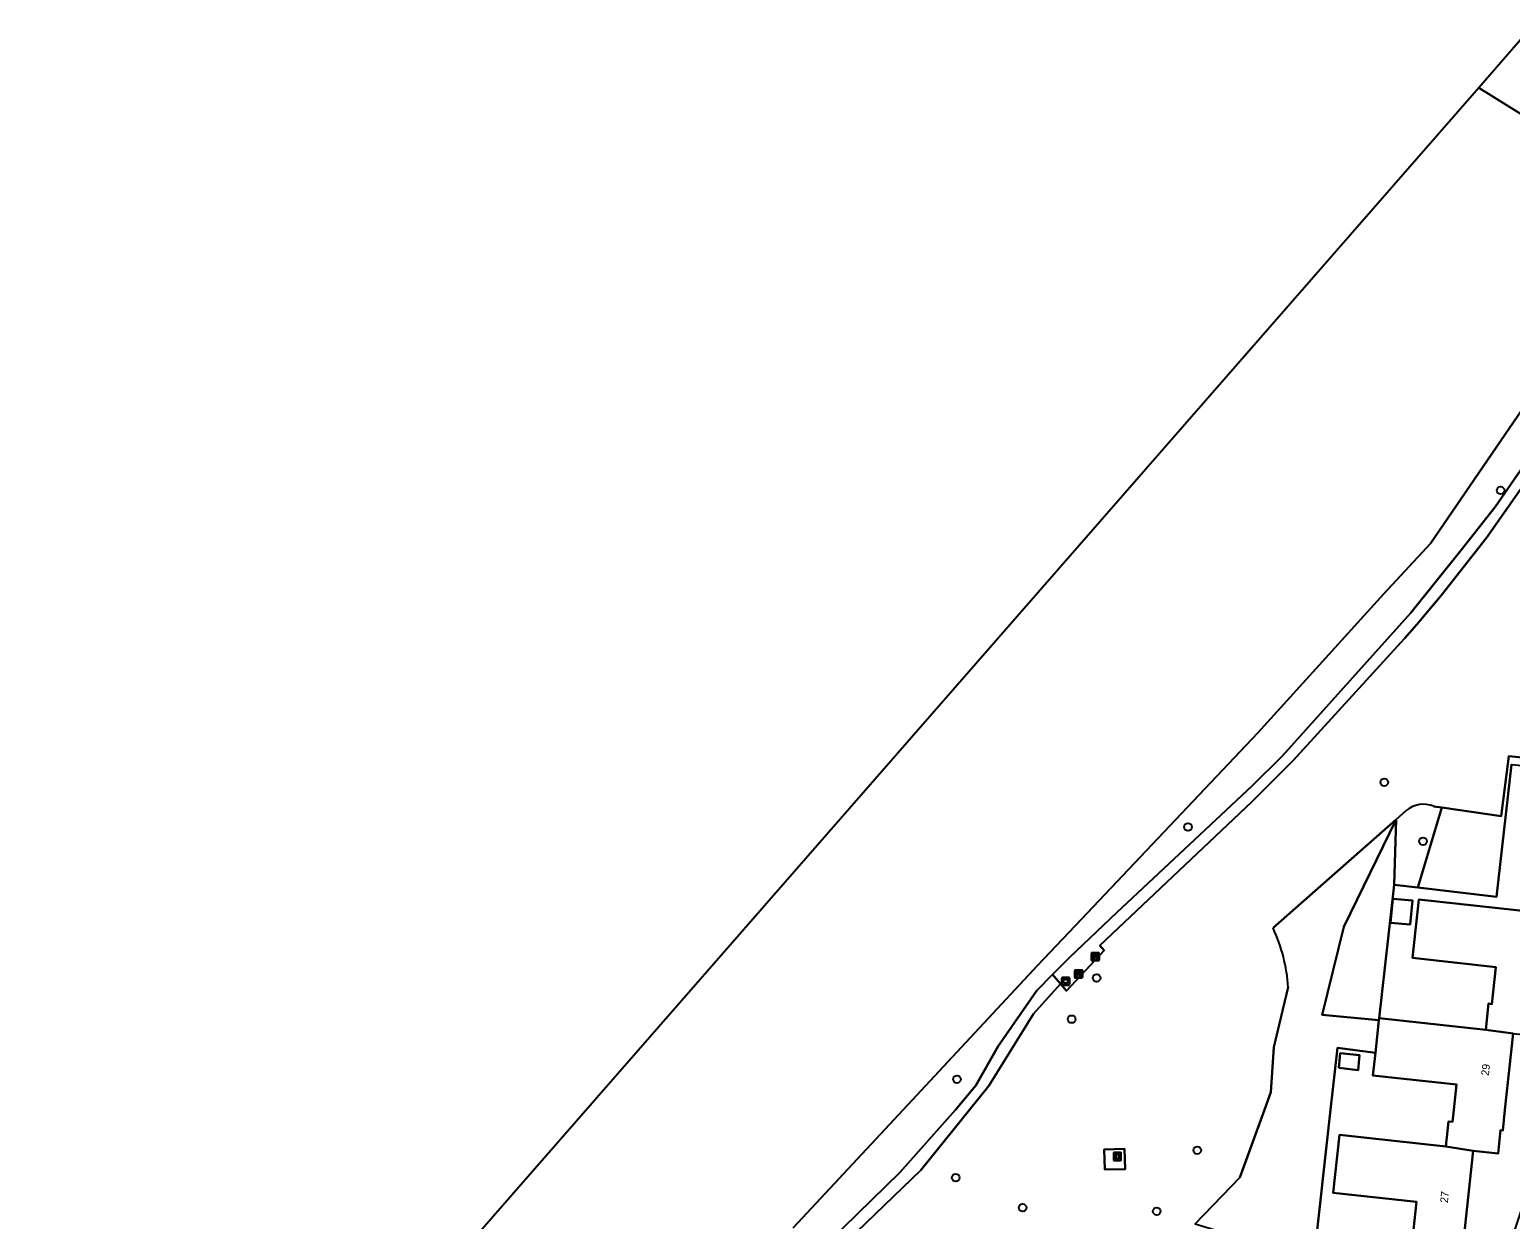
# Model space of a CAD drawing. Extents: x 162396 to 163643, y 386452 to 387406.
# Drawn here: x 162525.6 to 162715.3, y 386736 to 386888.4 of the extents above; entities that cross this region are included whole.
import ezdxf

# ---------------------------------------------------------------- set-up
doc = ezdxf.new("R2010")
doc.units = 0
for name, color, linetype in [('IMGEO_Afvalbak', 7, 'Continuous'), ('IMGEO_Bank', 7, 'Continuous'), ('IMGEO_Boom', 7, 'Continuous'), ('IMGEO_Erf', 7, 'Continuous'), ('IMGEO_Groenvoorziening', 7, 'Continuous'), ('IMGEO_Kunstobject', 7, 'Continuous'), ('IMGEO_Meer_plas_ven_vijver', 7, 'Continuous'), ('IMGEO_Muur', 7, 'Continuous'), ('IMGEO_Pand', 7, 'Continuous'), ('IMGEO_Pand_nummerreeks', 7, 'Continuous'), ('IMGEO_Voetpad_gesloten', 7, 'Continuous')]:
    doc.layers.add(name, color=color, linetype=linetype)

msp = doc.modelspace()

# ---------------------------------------------------------------- linework, layer by layer
at = {"layer": 'IMGEO_Afvalbak'}
for p, q in [((162657.86, 386766.07), (162657.86, 386766.87)), ((162657.86, 386766.87), (162657.86, 386766.07)), ((162657.96, 386766.97), (162658.75, 386766.97)), ((162658.75, 386766.97), (162657.96, 386766.97)), ((162658.85, 386766.87), (162658.85, 386766.07)), ((162658.85, 386766.07), (162658.85, 386766.87)), ((162658.75, 386765.97), (162657.96, 386765.97)), ((162657.96, 386765.97), (162658.75, 386765.97))]:
    msp.add_line(p, q, dxfattribs=at)
msp.add_lwpolyline([(162658.01, 386766.69), (162658.71, 386766.69), (162658.56, 386766.22), (162658.16, 386766.22), (162658.01, 386766.69)], dxfattribs=at)
for centre, start, end in [((162657.96, 386766.87), 90, 180), ((162657.96, 386766.87), 90, 180), ((162658.75, 386766.87), 0, 90), ((162658.75, 386766.87), 360, 90), ((162657.96, 386766.07), 180, 270), ((162657.96, 386766.07), 180, 270), ((162658.75, 386766.07), 270, 0), ((162658.75, 386766.07), 270, 0)]:
    msp.add_arc(centre, 0.1, start, end, dxfattribs=at)
at = {"layer": 'IMGEO_Bank'}
for p, q in [((162661.65, 386769.2), (162661.65, 386770.04)), ((162661.65, 386770.04), (162661.65, 386769.2)), ((162661.72, 386770.12), (162662.56, 386770.12)), ((162662.56, 386770.12), (162661.72, 386770.12)), ((162662.57, 386769.13), (162661.73, 386769.13)), ((162661.73, 386769.13), (162662.57, 386769.13)), ((162662.34, 386769.52), (162661.95, 386769.52)), ((162661.96, 386769.63), (162661.96, 386769.74)), ((162662, 386769.74), (162662, 386769.63)), ((162662.29, 386769.74), (162662.01, 386769.74)), ((162662.01, 386769.62), (162662.29, 386769.62)), ((162662.3, 386769.63), (162662.3, 386769.74)), ((162662.34, 386769.74), (162662.34, 386769.63)), ((162662.65, 386770.05), (162662.65, 386769.21)), ((162662.65, 386769.21), (162662.65, 386770.05)), ((162659.53, 386766.98), (162659.53, 386767.83)), ((162659.53, 386767.83), (162659.53, 386766.98)), ((162659.6, 386767.91), (162660.44, 386767.91)), ((162660.44, 386767.91), (162659.6, 386767.91)), ((162660.45, 386766.91), (162659.61, 386766.91)), ((162659.61, 386766.91), (162660.45, 386766.91)), ((162660.22, 386767.31), (162659.83, 386767.31)), ((162659.84, 386767.42), (162659.84, 386767.52)), ((162659.88, 386767.52), (162659.88, 386767.42)), ((162660.17, 386767.53), (162659.89, 386767.53)), ((162659.89, 386767.41), (162660.17, 386767.41)), ((162660.17, 386767.42), (162660.17, 386767.52)), ((162660.22, 386767.52), (162660.22, 386767.42)), ((162660.53, 386767.84), (162660.53, 386766.99)), ((162660.53, 386766.99), (162660.53, 386767.84))]:
    msp.add_line(p, q, dxfattribs=at)
for points in [[(162661.9, 386769.52), (162661.75, 386769.52), (162661.86, 386769.62), (162661.95, 386769.62)], [(162661.95, 386769.74), (162661.86, 386769.74), (162661.86, 386769.9), (162662.43, 386769.9), (162662.43, 386769.74), (162662.35, 386769.74)], [(162661.95, 386769.52), (162661.95, 386769.31), (162661.9, 386769.31), (162661.9, 386769.52)], [(162662.35, 386769.62), (162662.43, 386769.62), (162662.54, 386769.52), (162662.4, 386769.52)], [(162662.39, 386769.52), (162662.39, 386769.31), (162662.35, 386769.31), (162662.35, 386769.52)], [(162659.77, 386767.31), (162659.63, 386767.31), (162659.74, 386767.41), (162659.83, 386767.41)], [(162659.83, 386767.53), (162659.74, 386767.53), (162659.74, 386767.69), (162660.31, 386767.69), (162660.31, 386767.53), (162660.22, 386767.53)], [(162659.82, 386767.3), (162659.82, 386767.09), (162659.78, 386767.09), (162659.78, 386767.3)], [(162660.22, 386767.41), (162660.31, 386767.41), (162660.42, 386767.31), (162660.28, 386767.31)], [(162660.27, 386767.3), (162660.27, 386767.09), (162660.23, 386767.09), (162660.23, 386767.3)]]:
    msp.add_lwpolyline(points, dxfattribs=at)
for centre, radius, start, end in [((162661.73, 386770.05), 0.0779, 92.4484, 184.2845), ((162661.73, 386770.05), 0.0779, 92.4484, 184.2845), ((162661.73, 386769.2), 0.0779, 182.4484, 274.2845), ((162661.73, 386769.2), 0.0779, 182.4484, 274.2845), ((162661.9, 386769.52), 0.00671, 2.8957, 87.1043), ((162661.95, 386769.74), 0.00671, 2.8957, 87.1043), ((162661.95, 386769.63), 0.00671, 272.8957, 357.1043), ((162661.95, 386769.52), 0.00671, 92.8957, 177.1043), ((162662.01, 386769.74), 0.00671, 92.8957, 177.1043), ((162662.01, 386769.63), 0.00671, 182.8957, 267.1043), ((162662.29, 386769.74), 0.00671, 2.8957, 87.1043), ((162662.29, 386769.63), 0.00671, 272.8957, 357.1043), ((162662.35, 386769.74), 0.00671, 92.8957, 177.1043), ((162662.35, 386769.63), 0.00671, 182.8957, 267.1043), ((162662.34, 386769.52), 0.00671, 2.8957, 87.1043), ((162662.4, 386769.52), 0.00671, 92.8957, 177.1043), ((162662.57, 386770.05), 0.0779, 2.4484, 94.2845), ((162662.57, 386770.05), 0.0779, 2.4484, 94.2845), ((162662.57, 386769.2), 0.0779, 272.4484, 4.2845), ((162662.57, 386769.2), 0.0779, 272.4484, 4.2845), ((162659.6, 386767.83), 0.0779, 92.4484, 184.2845), ((162659.6, 386767.83), 0.0779, 92.4484, 184.2845), ((162659.6, 386766.99), 0.0779, 182.4484, 274.2845), ((162659.6, 386766.99), 0.0779, 182.4484, 274.2845), ((162659.77, 386767.3), 0.00671, 2.8957, 87.1043), ((162659.83, 386767.3), 0.00671, 92.8957, 177.1043), ((162659.83, 386767.52), 0.00671, 2.8957, 87.1043), ((162659.83, 386767.42), 0.00671, 272.8957, 357.1043), ((162659.89, 386767.52), 0.00671, 92.8957, 177.1043), ((162659.89, 386767.42), 0.00671, 182.8957, 267.1043), ((162660.17, 386767.52), 0.00671, 2.8957, 87.1043), ((162660.17, 386767.42), 0.00671, 272.8957, 357.1043), ((162660.22, 386767.52), 0.00671, 92.8957, 177.1043), ((162660.22, 386767.42), 0.00671, 182.8957, 267.1043), ((162660.22, 386767.3), 0.00671, 2.8957, 87.1043), ((162660.28, 386767.3), 0.00671, 92.8957, 177.1043), ((162660.45, 386767.83), 0.0779, 2.4484, 94.2845), ((162660.45, 386767.83), 0.0779, 2.4484, 94.2845), ((162660.45, 386766.99), 0.0779, 272.4484, 4.2845), ((162660.45, 386766.99), 0.0779, 272.4484, 4.2845)]:
    msp.add_arc(centre, radius, start, end, dxfattribs=at)
at = {"layer": 'IMGEO_Boom'}
for centre in [(162714.07, 386829.37), (162699.17, 386791.98), (162674.03, 386786.24), (162704.14, 386784.42), (162662.32, 386766.9), (162659.13, 386761.62), (162644.42, 386753.93), (162675.21, 386744.83), (162644.27, 386741.31), (162652.84, 386737.46), (162670.03, 386737.01)]:
    msp.add_circle(centre, 0.489, dxfattribs=at)
at = {"layer": 'IMGEO_Erf'}
for points in [[(162715.48, 386794.24), (162713.55, 386777.29), (162703.46, 386778.49), (162700.44, 386778.85), (162698.51, 386761.73), (162712.17, 386760.26), (162712.53, 386763.61), (162712.96, 386763.56), (162713.48, 386768.3), (162702.81, 386769.46), (162703.62, 386776.94), (162720.81, 386775.09)], [(162715.69, 386759.78), (162714.64, 386750), (162714.35, 386747.36), (162714.08, 386747.39), (162713.76, 386744.41), (162710.57, 386744.75), (162709.24, 386732.42), (162708.99, 386732.44), (162708.25, 386725.6), (162712.71, 386725.03), (162721.05, 386750)]]:
    msp.add_lwpolyline(points, dxfattribs=at)
for points in [[(162700.26, 386777.03), (162702.78, 386776.81), (162702.51, 386773.75), (162699.99, 386773.97)], [(162703.31, 386738.22), (162692.61, 386739.37), (162693.42, 386746.79), (162707.06, 386745.31), (162707.41, 386748.52), (162707.9, 386748.47), (162708.07, 386750), (162708.42, 386753.26), (162697.72, 386754.42), (162698.03, 386757.32), (162693.19, 386757.94), (162692.3, 386750), (162690.13, 386730.75), (162689.78, 386727.69), (162700.65, 386726.43), (162701.42, 386733.57), (162702.8, 386733.42)], [(162693.34, 386755.37), (162693.54, 386757.26), (162696.02, 386756.99), (162695.81, 386755.1)]]:
    msp.add_lwpolyline(points, close=True, dxfattribs=at)
at = {"layer": 'IMGEO_Groenvoorziening'}
for points in [[(162743.7, 386872.39), (162740.11, 386874.61), (162739.93, 386874.72), (162724.26, 386884.42), (162721.03, 386879.31), (162719.3, 386880.4), (162722.53, 386885.48), (162717.79, 386888.42), (162711.27, 386880.94)], [(162711.27, 386880.94), (162730.49, 386868.98)], [(162731.99, 386861.89), (162705.11, 386822.55), (162699.09, 386816.07), (162682.99, 386798.29), (162660.37, 386774.43), (162654.77, 386768.49), (162637.52, 386750), (162623.43, 386734.89)], [(162608.31, 386714.96), (162614.38, 386721.24), (162621.61, 386728.11), (162628.11, 386733.18), (162637.12, 386741.98), (162644.23, 386750), (162646.86, 386753.13), (162649.73, 386758.14), (162654.67, 386765.29), (162656.68, 386767.33), (162658.88, 386769.57), (162664.9, 386775.28), (162682.25, 386791.5), (162686.15, 386795.37), (162702.58, 386813.7), (162708.98, 386821.68), (162713.41, 386827.33), (162729.89, 386851.16)], [(162717.91, 386831.34), (162712.29, 386823.28), (162706.46, 386815.91), (162703.35, 386812.19), (162701.77, 386810.4), (162687.52, 386794.75), (162682.22, 386789.46), (162662.74, 386771.05), (162663.31, 386770.43), (162658.45, 386765.26), (162657.71, 386766.15), (162654.23, 386762.29), (162648.53, 386753.09), (162646.04, 386750), (162639.8, 386742.28), (162630.43, 386733.24), (162623.41, 386727.72), (162621.19, 386725.66), (162604.67, 386709.54), (162603.24, 386707.75), (162588.66, 386686.74)], [(162705.5, 386788.89), (162706.54, 386788.74), (162714.16, 386787.65), (162715.15, 386795.3), (162718.5, 386794.99)], [(162684.93, 386773.31), (162700.68, 386787.19), (162702, 386788.35)], [(162702, 386788.35), (162700.68, 386787.19), (162700.44, 386778.85), (162703.46, 386778.49), (162706.54, 386788.74), (162705.5, 386788.89)], [(162686.86, 386765.7), (162685.04, 386758.03), (162684.66, 386752.27), (162683.83, 386750), (162680.69, 386741.35), (162674.96, 386735.41), (162686.27, 386731.93), (162690.13, 386730.75), (162692.3, 386750), (162693.19, 386757.94), (162698.03, 386757.32), (162698.49, 386761.51), (162691.21, 386762.18), (162693.99, 386773.44), (162700.68, 386787.19), (162684.93, 386773.31)], [(162684.66, 386752.27), (162685.04, 386758.03), (162686.86, 386765.7)], [(162674.96, 386735.41), (162680.69, 386741.35), (162683.83, 386750), (162684.66, 386752.27)]]:
    msp.add_lwpolyline(points, dxfattribs=at)
for points in [[(162703.46, 386778.49), (162713.55, 386777.29), (162715.48, 386794.24), (162718.93, 386793.93), (162719.7, 386801.19), (162720.89, 386812.26), (162720.32, 386812.43), (162718.5, 386794.99), (162715.15, 386795.3), (162714.16, 386787.65), (162706.54, 386788.74)], [(162698.51, 386761.73), (162700.44, 386778.85), (162700.68, 386787.19), (162693.99, 386773.44), (162691.21, 386762.18), (162698.49, 386761.51)], [(162665.88, 386745.02), (162665.96, 386742.42), (162663.37, 386742.34), (162663.29, 386744.94)]]:
    msp.add_lwpolyline(points, close=True, dxfattribs=at)
for centre, radius, start, end in [((162704.2, 386785.71), 3.44, 67.7169, 129.7632), ((162704.2, 386785.71), 3.44, 67.7169, 129.7632), ((162665.9, 386764.41), 21, 3.5108, 25.0642), ((162665.9, 386764.41), 21, 3.5108, 25.0642)]:
    msp.add_arc(centre, radius, start, end, dxfattribs=at)
at = {"layer": 'IMGEO_Kunstobject'}
for p, q in [((162664.48, 386744.44), (162664.48, 386743.6)), ((162664.48, 386744.44), (162664.48, 386743.6)), ((162665.39, 386744.52), (162664.55, 386744.52)), ((162665.39, 386744.52), (162664.55, 386744.52)), ((162664.69, 386743.79), (162664.69, 386744.26)), ((162664.74, 386744.31), (162665.22, 386744.31)), ((162664.77, 386744.21), (162664.77, 386743.84)), ((162665.17, 386744.23), (162664.79, 386744.23)), ((162664.79, 386743.82), (162665.17, 386743.82)), ((162665.19, 386743.84), (162665.19, 386744.21)), ((162665.27, 386744.26), (162665.27, 386743.79)), ((162665.48, 386743.61), (162665.48, 386744.45)), ((162665.48, 386743.61), (162665.48, 386744.45)), ((162664.56, 386743.52), (162665.4, 386743.52)), ((162664.56, 386743.52), (162665.4, 386743.52)), ((162665.22, 386743.74), (162664.74, 386743.74))]:
    msp.add_line(p, q, dxfattribs=at)
for centre, radius, start, end in [((162664.56, 386744.44), 0.0779, 92.4484, 184.2845), ((162664.56, 386744.44), 0.0779, 92.4484, 184.2845), ((162664.74, 386744.26), 0.05, 90, 180), ((162664.74, 386743.79), 0.05, 180, 270), ((162664.79, 386744.21), 0.02, 90, 180), ((162664.79, 386743.84), 0.02, 180, 270), ((162665.17, 386744.21), 0.02, 360, 90), ((162665.17, 386743.84), 0.02, 270, 0), ((162665.22, 386744.26), 0.05, 360, 90), ((162665.22, 386743.79), 0.05, 270, 0), ((162665.4, 386744.44), 0.0779, 2.4484, 94.2845), ((162665.4, 386744.44), 0.0779, 2.4484, 94.2845), ((162664.56, 386743.6), 0.0779, 182.4484, 274.2845), ((162664.56, 386743.6), 0.0779, 182.4484, 274.2845), ((162665.4, 386743.6), 0.0779, 272.4484, 4.2845), ((162665.4, 386743.6), 0.0779, 272.4484, 4.2845)]:
    msp.add_arc(centre, radius, start, end, dxfattribs=at)
at = {"layer": 'IMGEO_Meer_plas_ven_vijver'}
for points in [[(162730.49, 386868.98), (162711.27, 386880.94), (162525.63, 386668.29)], [(162623.43, 386734.89), (162637.52, 386750), (162654.77, 386768.49), (162660.37, 386774.43), (162682.99, 386798.29), (162699.09, 386816.07), (162705.11, 386822.55), (162731.99, 386861.89)]]:
    msp.add_lwpolyline(points, dxfattribs=at)
at = {"layer": 'IMGEO_Muur'}
msp.add_lwpolyline([(162665.96, 386742.42), (162665.88, 386745.02), (162663.29, 386744.94), (162663.37, 386742.34)], close=True, dxfattribs=at)
at = {"layer": 'IMGEO_Pand'}
for points in [[(162700.26, 386777.03), (162699.99, 386773.97), (162702.51, 386773.75), (162702.78, 386776.81)], [(162715.69, 386759.78), (162718.88, 386759.43), (162719.21, 386762.51), (162719.45, 386762.48), (162720.81, 386775.09), (162703.62, 386776.94), (162702.81, 386769.46), (162713.48, 386768.3), (162712.96, 386763.56), (162712.53, 386763.61), (162712.17, 386760.26)], [(162698.49, 386761.51), (162698.03, 386757.32), (162697.72, 386754.42), (162708.42, 386753.26), (162708.07, 386750), (162707.9, 386748.47), (162707.41, 386748.52), (162707.06, 386745.31), (162710.57, 386744.75), (162713.76, 386744.41), (162714.08, 386747.39), (162714.35, 386747.36), (162714.64, 386750), (162715.69, 386759.78), (162712.17, 386760.26), (162698.51, 386761.73)], [(162693.34, 386755.37), (162695.81, 386755.1), (162696.02, 386756.99), (162693.54, 386757.26)], [(162708.25, 386725.6), (162708.99, 386732.44), (162709.24, 386732.42), (162710.57, 386744.75), (162707.06, 386745.31), (162693.42, 386746.79), (162692.61, 386739.37), (162703.31, 386738.22), (162702.8, 386733.42), (162701.42, 386733.57), (162700.65, 386726.43)]]:
    msp.add_lwpolyline(points, close=True, dxfattribs=at)
at = {"layer": 'IMGEO_Voetpad_gesloten'}
for points in [[(162729.89, 386851.16), (162713.41, 386827.33), (162708.98, 386821.68), (162702.58, 386813.7), (162686.15, 386795.37), (162682.25, 386791.5), (162664.9, 386775.28), (162658.88, 386769.57), (162656.68, 386767.33), (162657.71, 386766.15), (162658.45, 386765.26), (162663.31, 386770.43), (162662.74, 386771.05), (162682.22, 386789.46)], [(162682.22, 386789.46), (162687.52, 386794.75), (162701.77, 386810.4), (162703.35, 386812.19), (162706.46, 386815.91), (162712.29, 386823.28), (162717.91, 386831.34), (162720.67, 386835.3), (162728.64, 386846.74), (162731.27, 386850.51)], [(162654.23, 386762.29), (162657.71, 386766.15), (162656.68, 386767.33), (162654.67, 386765.29), (162649.73, 386758.14), (162646.86, 386753.13), (162644.23, 386750), (162637.12, 386741.98), (162628.11, 386733.18), (162621.61, 386728.11), (162614.38, 386721.24), (162608.31, 386714.96)], [(162583.36, 386682.64), (162549.21, 386645.81), (162550.98, 386645.25), (162552.76, 386647.1), (162585.25, 386682.32), (162588.66, 386686.74), (162603.24, 386707.75), (162604.67, 386709.54), (162621.19, 386725.66), (162623.41, 386727.72), (162630.43, 386733.24), (162639.8, 386742.28), (162646.04, 386750), (162648.53, 386753.09), (162654.23, 386762.29)]]:
    msp.add_lwpolyline(points, dxfattribs=at)

# ---------------------------------------------------------------- texts
at = {"layer": 'IMGEO_Pand_nummerreeks'}
for s, rotation, p in [('29', 83.8361, (162712.57, 386754.34)), ('27', 83.8373, (162707.31, 386738.03))]:
    msp.add_text(s, height=1, rotation=rotation, dxfattribs=at).set_placement(p)

doc.saveas('drawing.dxf')
